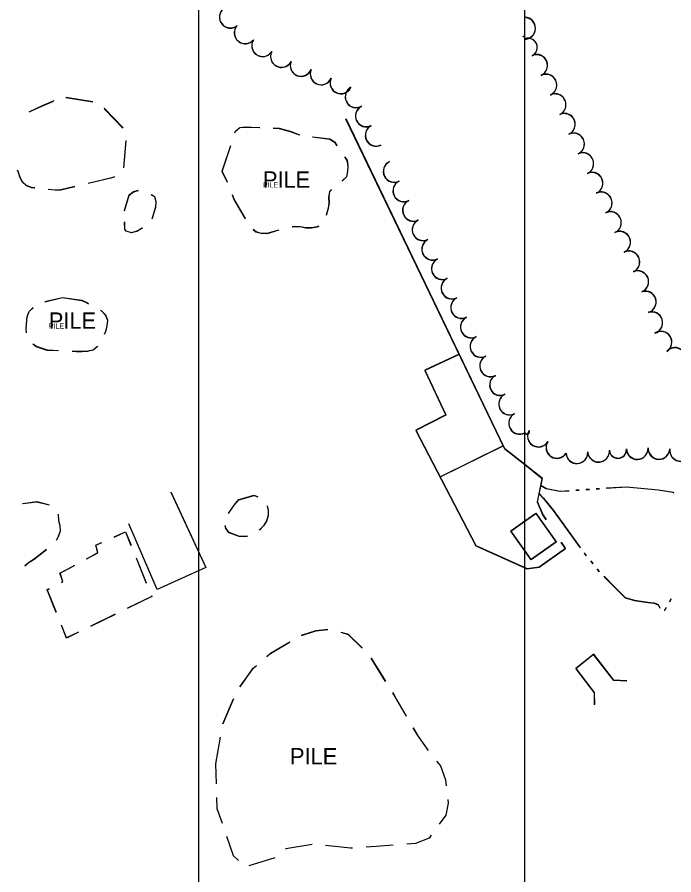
# Model space of a CAD drawing. Extents: x -25029 to 2274964, y -81170 to 687028.
# Drawn here: x -216 to 389, y -67574 to -66784 of the extents above; entities that cross this region are included whole.
import ezdxf

# ---------------------------------------------------------------- set-up
doc = ezdxf.new("R2010")
doc.units = 0
for name, color, linetype in [('60', 7, 'Continuous'), ('BLDG', 7, 'Continuous'), ('DRIVWY', 7, 'Continuous'), ('ROAD', 7, 'Continuous'), ('TI_BORDER', 7, 'Continuous'), ('TREES', 7, 'Continuous'), ('WALL', 7, 'Continuous'), ('WATER', 7, 'Continuous')]:
    doc.layers.add(name, color=color, linetype=linetype)

msp = doc.modelspace()

# ---------------------------------------------------------------- linework, layer by layer
at = {"layer": '60'}
msp.add_lwpolyline([(251.64, -64748.36), (5251.64, -64748.36), (5251.64, -68748.36), (251.64, -68748.36)], close=True, dxfattribs=at)
at = {"layer": 'BLDG'}
for p, q in [((-115.68, -66897.8), (-117.81, -66922.71)), ((-115.62, -66897.6), (-117.74, -66922.51)), ((-27.03, -66926.09), (-19.17, -66902.36)), ((-26.96, -66925.88), (-19.11, -66902.15)), ((-22.2, -66936.27), (-27.03, -66926.09)), ((-22.13, -66936.06), (-26.96, -66925.88)), ((-190.4, -67046.18), (-174.14, -67042.41)), ((-190.32, -67045.99), (-174.06, -67042.22)), ((-21.14, -67241.43), (-16.06, -67233.75)), ((-21.04, -67241.22), (-15.96, -67233.54)), ((251.64, -67248.5), (261.84, -67241.27)), ((251.74, -67248.25), (261.94, -67241.02)), ((-106.24, -67282.16), (-96.86, -67305.34)), ((-106.35, -67282.36), (-96.97, -67305.54)), ((-91.93, -67318), (-114.41, -67328.94)), ((-91.82, -67317.8), (-114.3, -67328.74)), ((-92.28, -67317.13), (-91.93, -67318)), ((-92.17, -67316.93), (-91.82, -67317.8)), ((-125.65, -67334.42), (-148.12, -67345.36)), ((-125.53, -67334.22), (-148, -67345.16)), ((109.99, -67374.79), (123.13, -67396.06)), ((110.11, -67374.56), (123.25, -67395.83)), ((-32.76, -67472.13), (-28.45, -67447.5)), ((-32.22, -67490.48), (-32.76, -67472.13)), ((21.54, -67558.7), (-2.32, -67566.18))]:
    msp.add_line(p, q, dxfattribs=at)
for points in [[(-204.8, -66871.26), (-192.55, -66865.61), (-183.05, -66861.64), (-182.16, -66860.82)], [(-204.74, -66871.07), (-192.49, -66865.42), (-182.99, -66861.45), (-182.1, -66860.63)], [(-170.84, -66857.9), (-169.02, -66858.25), (-146.16, -66861.87)], [(-170.78, -66857.71), (-168.96, -66858.06), (-146.1, -66861.67)], [(-135.77, -66868.16), (-134.97, -66868.93), (-118.36, -66886.1)], [(-135.71, -66867.96), (-134.91, -66868.73), (-118.3, -66885.9)], [(-15.23, -66890.49), (-14.77, -66889.09), (-10.74, -66885.7), (-5.49, -66885.19), (-0.23, -66885.4), (7.48, -66885.72)], [(-15.17, -66890.28), (-14.71, -66888.88), (-10.68, -66885.49), (-5.43, -66884.98), (-0.17, -66885.18), (7.54, -66885.5)], [(19.97, -66886.23), (25.39, -66886.45), (35.68, -66889.32), (44, -66892.47)], [(20.03, -66886.01), (25.45, -66886.23), (35.74, -66889.1), (44.06, -66892.25)], [(56.32, -66894.32), (72.1, -66896.33), (76.28, -66899.14), (78.53, -66902.51)], [(56.38, -66894.1), (72.16, -66896.11), (76.34, -66898.92), (78.59, -66902.29)], [(85.61, -66912.81), (87.89, -66916.11), (88.76, -66921.07), (88.47, -66926.25), (87.54, -66931.22), (83.81, -66934.68), (83.3, -66935.03)], [(85.67, -66912.58), (87.95, -66915.88), (88.82, -66920.84), (88.54, -66926.02), (87.61, -66930.99), (83.88, -66934.45), (83.37, -66934.8)], [(-199.64, -66941.56), (-202.54, -66941.26), (-207.29, -66939.32), (-211.25, -66935.66), (-213.42, -66931.05), (-214.93, -66926.16), (-215.79, -66925.12)], [(-199.57, -66941.37), (-202.47, -66941.07), (-207.22, -66939.13), (-211.18, -66935.47), (-213.35, -66930.86), (-214.86, -66925.97), (-215.72, -66924.93)], [(-126.2, -66931.26), (-129.72, -66932.4), (-150.44, -66937.33)], [(-126.13, -66931.06), (-129.65, -66932.2), (-150.37, -66937.13)], [(-162.61, -66940.22), (-175.62, -66943.32), (-180.87, -66943.47), (-187.21, -66942.82)], [(-162.54, -66940.02), (-175.55, -66943.13), (-180.8, -66943.28), (-187.14, -66942.63)], [(-117.09, -66962.39), (-112.72, -66947.85), (-108.62, -66944.9), (-104, -66943.71)], [(-117.02, -66962.19), (-112.65, -66947.65), (-108.55, -66944.7), (-103.93, -66943.51)], [(-92.26, -66947.5), (-89.47, -66949.27), (-88.1, -66954.16), (-88.38, -66959.34), (-91.88, -66970.22)], [(-92.19, -66947.3), (-89.4, -66949.07), (-88.03, -66953.96), (-88.31, -66959.14), (-91.81, -66970.02)], [(-5.53, -66969.73), (-16.06, -66951.85), (-17.6, -66947.89)], [(-5.46, -66969.52), (-15.99, -66951.64), (-17.53, -66947.68)], [(73.71, -66943.01), (71.73, -66944.84), (71.01, -66949.8), (71.31, -66955.2), (70.52, -66960.24), (68.68, -66966.77)], [(73.78, -66942.79), (71.8, -66944.62), (71.08, -66949.58), (71.38, -66954.98), (70.59, -66960.02), (68.75, -66966.55)], [(-100.6, -66978.45), (-105.63, -66981.45), (-110.59, -66982.82), (-115.34, -66981.25), (-116.71, -66979.74), (-116.86, -66972.79)], [(-100.53, -66978.25), (-105.56, -66981.25), (-110.52, -66982.62), (-115.27, -66981.05), (-116.64, -66979.54), (-116.79, -66972.59)], [(25.19, -66980.35), (14.2, -66983.48), (8.94, -66983.41), (4.12, -66982.05), (1.6, -66979.91)], [(25.26, -66980.13), (14.27, -66983.26), (9.01, -66983.19), (4.19, -66981.83), (1.67, -66979.69)], [(61.87, -66976.67), (60.54, -66977.52), (55.21, -66978.46), (49.96, -66978.25), (44.78, -66977.25), (39.52, -66977.11), (37.32, -66977.42)], [(61.94, -66976.45), (60.61, -66977.3), (55.28, -66978.24), (50.03, -66978.03), (44.85, -66977.03), (39.59, -66976.89), (37.39, -66977.2)], [(-174.14, -67042.41), (-156.44, -67044.91), (-151.83, -67046.99), (-150.07, -67048.07)], [(-174.06, -67042.22), (-156.36, -67044.71), (-151.75, -67046.79), (-149.99, -67047.87)], [(-207.33, -67074.92), (-207.57, -67070.73), (-206.65, -67060.08), (-204.71, -67055.33), (-201.19, -67051.8)], [(-207.25, -67074.73), (-207.49, -67070.54), (-206.57, -67059.89), (-204.63, -67055.14), (-201.11, -67051.61)], [(-139.14, -67054.11), (-138.22, -67054.68), (-134.61, -67058.34), (-132.74, -67063.24), (-133.31, -67068.49), (-134.53, -67073.82), (-135.61, -67076.39)], [(-139.06, -67053.91), (-138.14, -67054.48), (-134.53, -67058.14), (-132.66, -67063.04), (-133.23, -67068.29), (-134.45, -67073.62), (-135.53, -67076.19)], [(-177.68, -67091.54), (-188.05, -67091.08), (-198.2, -67087.78), (-201.38, -67085.43)], [(-177.59, -67091.35), (-187.96, -67090.89), (-198.11, -67087.59), (-201.3, -67085.24)], [(-141.81, -67087.21), (-142.07, -67087.64), (-145.88, -67090.96), (-150.91, -67091.97), (-155.95, -67092.41), (-161.28, -67092.27), (-165.2, -67092.1)], [(-141.72, -67087.01), (-141.98, -67087.44), (-145.79, -67090.76), (-150.82, -67091.77), (-155.86, -67092.21), (-161.19, -67092.07), (-165.11, -67091.9)], [(-16.06, -67233.75), (-11.78, -67228.73), (2.37, -67224.66), (5.75, -67226.11)], [(-15.96, -67233.54), (-11.68, -67228.52), (2.47, -67224.44), (5.85, -67225.89)], [(-210.8, -67232.22), (-197.68, -67230.48), (-186.3, -67233.46)], [(-210.7, -67232.03), (-197.58, -67230.29), (-186.2, -67233.27)], [(14.37, -67234.62), (15.36, -67238.52), (15.36, -67243.53), (13.82, -67248.47), (11.02, -67252.82), (7.48, -67256.51), (7.08, -67256.82)], [(14.47, -67234.4), (15.46, -67238.3), (15.46, -67243.31), (13.92, -67248.25), (11.13, -67252.6), (7.59, -67256.29), (7.19, -67256.6)], [(-178.25, -67242.31), (-178.09, -67242.55), (-177.8, -67247.66), (-176.5, -67252.55), (-176.35, -67257.73), (-178, -67262.77), (-179.98, -67266.3)], [(-178.15, -67242.12), (-177.99, -67242.36), (-177.7, -67247.47), (-176.39, -67252.36), (-176.24, -67257.54), (-177.89, -67262.58), (-179.87, -67266.11)], [(261.84, -67241.27), (280.55, -67267.68), (257.51, -67284.01), (251.64, -67275.72)], [(261.94, -67241.02), (280.66, -67267.43), (257.62, -67283.76), (251.75, -67275.47)], [(251.64, -67275.72), (238.8, -67257.6), (251.64, -67248.5)], [(251.75, -67275.47), (238.91, -67257.36), (251.74, -67248.25)], [(-126.61, -67263.04), (-116.09, -67258.3), (-111.04, -67270.78)], [(-126.5, -67262.84), (-115.98, -67258.1), (-110.93, -67270.58)], [(-3.81, -67262.45), (-6.15, -67262.79), (-11.24, -67262.65), (-20.68, -67259.19), (-23.63, -67255.13), (-24.2, -67252.73)], [(-3.7, -67262.24), (-6.04, -67262.58), (-11.13, -67262.44), (-20.57, -67258.98), (-23.52, -67254.92), (-24.09, -67252.52)], [(-151.9, -67283.2), (-141.58, -67277.64), (-143.5, -67270.64), (-138.01, -67268.17)], [(-151.79, -67283), (-141.47, -67277.44), (-143.39, -67270.44), (-137.9, -67267.97)], [(-188.91, -67274.86), (-200.28, -67283.74), (-204.67, -67286.41), (-208.88, -67289.84)], [(-188.8, -67274.67), (-200.17, -67283.55), (-204.56, -67286.22), (-208.77, -67289.65)], [(-175.05, -67304.83), (-173.71, -67304.13), (-176.37, -67296.39), (-162.9, -67289.13)], [(-174.94, -67304.64), (-173.6, -67303.94), (-176.26, -67296.2), (-162.79, -67288.93)], [(-179.79, -67332.73), (-188.23, -67311.74), (-186.12, -67310.64)], [(-179.67, -67332.54), (-188.12, -67311.55), (-186.01, -67310.45)], [(-159.36, -67350.83), (-170.35, -67356.18), (-175.12, -67344.32)], [(-159.24, -67350.63), (-170.23, -67355.99), (-175, -67344.13)], [(45.93, -67353.77), (59.38, -67349.37), (70.18, -67348.32)], [(46.05, -67353.55), (59.5, -67349.15), (70.3, -67348.1)], [(82.25, -67350.81), (89.03, -67352.89), (101.78, -67365.47)], [(82.37, -67350.58), (89.15, -67352.66), (101.9, -67365.24)], [(14.04, -67373.35), (17.45, -67370.41), (35.11, -67360)], [(14.16, -67373.13), (17.57, -67370.19), (35.23, -67359.78)], [(-10.66, -67401.22), (1.53, -67384.14), (4.58, -67381.51)], [(-10.54, -67401.01), (1.65, -67383.92), (4.7, -67381.29)], [(129.71, -67406.69), (131.61, -67409.77), (142.4, -67428.23)], [(129.83, -67406.46), (131.73, -67409.54), (142.53, -67428)], [(-26.3, -67435.19), (-26.3, -67435.18), (-16.47, -67412.21)], [(-26.17, -67434.98), (-26.17, -67434.97), (-16.35, -67412)], [(148.71, -67439.02), (152.72, -67445.88), (162.61, -67459.66), (162.67, -67459.73)], [(148.84, -67438.79), (152.85, -67445.65), (153.03, -67445.9)], [(170.48, -67469.48), (174.13, -67474.03), (178.63, -67486.78), (179.29, -67492.39)], [(-26.77, -67527.16), (-31.55, -67513.41), (-31.86, -67502.97)], [(180.73, -67504.81), (181.16, -67508.46), (178.88, -67519.22), (172.84, -67527.6)], [(-12.09, -67561.09), (-16.47, -67556.75), (-22.66, -67538.96)], [(165.53, -67537.74), (163.56, -67540.47), (150.96, -67545.42), (142.89, -67546.04)], [(55.75, -67546.3), (31.59, -67550.52), (31.23, -67550.82)], [(93.03, -67549.67), (91.02, -67549.81), (68.17, -67547.3)], [(130.43, -67546.99), (114.91, -67548.17), (105.5, -67548.82)]]:
    msp.add_lwpolyline(points, dxfattribs=at)
at = {"layer": 'DRIVWY'}
for points in [[(271.49, -67247.19), (268.1, -67242.08), (263.23, -67230.81), (267.78, -67209.27)], [(271.59, -67246.94), (268.2, -67241.83), (263.33, -67230.56), (267.88, -67209.02)], [(251.64, -67291.38), (253.69, -67292.3), (264.89, -67290.89), (289.06, -67273.7), (285.3, -67268.03)], [(251.75, -67291.13), (253.8, -67292.05), (265, -67290.64), (289.17, -67273.45), (285.41, -67267.78)]]:
    msp.add_lwpolyline(points, dxfattribs=at)
at = {"layer": 'ROAD'}
for points in [[(151.33, -67164.83), (206.49, -67271.11), (251.64, -67291.38)], [(151.42, -67164.6), (206.6, -67270.87), (251.75, -67291.13)]]:
    msp.add_lwpolyline(points, dxfattribs=at)
at = {"layer": 'TI_BORDER'}
msp.add_lwpolyline([(-48.36, -64448.36), (6951.64, -64448.36), (6951.64, -69048.36), (-48.36, -69048.36)], close=True, dxfattribs=at)
at = {"layer": 'TREES'}
for centre, radius, start, end in [((-19.5, -66784.02), 10, 127.1327, 307.1327), ((-19.45, -66783.81), 10, 127.1397, 307.1397), ((251.49, -66794.08), 10, 268.85801, 88.85801), ((-5.86, -66798.49), 10, 139.47716, 319.47716), ((-5.81, -66798.27), 10, 139.48416, 319.48416), ((251.43, -66794.33), 10, 268.85101, 88.85101), ((10.2, -66810.33), 10, 147.74056, 327.74056), ((10.25, -66810.11), 10, 147.74756, 327.74756), ((250.74, -66800.82), 1.05, 211.12412, 328.87587), ((250.79, -66800.57), 1.05, 211.13113, 328.88287), ((254.78, -66811.9), 8.36, 295.11366, 115.11366), ((254.84, -66811.65), 8.36, 295.12066, 115.12066), ((27.53, -66820.28), 10, 152.54861, 332.54861), ((27.58, -66820.05), 10, 152.55561, 332.55561), ((262.58, -66828.53), 10, 295.11366, 115.11366), ((262.63, -66828.27), 10, 295.12066, 115.12066), ((45.69, -66828.58), 10, 158.29535, 338.29535), ((45.75, -66828.36), 10, 158.30235, 338.30235), ((64.1, -66836.39), 10, 155.73373, 335.73373), ((64.16, -66836.16), 10, 155.74073, 335.74073), ((271.06, -66846.63), 10, 295.11366, 115.11366), ((271.12, -66846.38), 10, 295.12066, 115.12066), ((82.33, -66844.61), 10, 155.7285, 335.7285), ((82.39, -66844.38), 10, 155.7355, 335.7355), ((96.33, -66857.45), 10, 119.23664, 299.23664), ((96.39, -66857.22), 10, 119.24364, 299.24364), ((279.55, -66864.74), 10, 295.11366, 115.11366), ((279.61, -66864.49), 10, 295.12066, 115.12066), ((105.73, -66875.1), 10, 116.83279, 296.83279), ((105.79, -66874.87), 10, 116.83979, 296.83979), ((288.04, -66882.85), 10, 295.11366, 115.11366), ((288.1, -66882.6), 10, 295.12066, 115.12066), ((114.76, -66892.95), 10, 116.83279, 296.83279), ((114.82, -66892.71), 10, 116.83979, 296.83979), ((296.53, -66900.96), 10, 295.11366, 115.11366), ((296.6, -66900.71), 10, 295.12066, 115.12066), ((305.02, -66919.07), 10, 295.11366, 115.11366), ((305.09, -66918.81), 10, 295.12066, 115.12066), ((131.35, -66926.24), 10, 116.36273, 296.36273), ((131.42, -66926), 10, 116.36973, 296.36973), ((126.91, -66917.28), 0.0000000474, 116.35484, 296.35484), ((126.98, -66917.04), 0.0000000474, 116.36184, 296.36184), ((313.5, -66937.18), 10, 295.11366, 115.11366), ((313.58, -66936.92), 10, 295.12066, 115.12066), ((140.23, -66944.16), 10, 116.36273, 296.36273), ((140.3, -66943.92), 10, 116.36973, 296.36973), ((321.99, -66955.29), 10, 295.11366, 115.11366), ((322.07, -66955.03), 10, 295.12066, 115.12066), ((149.11, -66962.08), 10, 116.36273, 296.36273), ((149.19, -66961.84), 10, 116.36973, 296.36973), ((330.48, -66973.4), 10, 295.11366, 115.11366), ((330.56, -66973.14), 10, 295.12066, 115.12066), ((157.99, -66980), 10, 116.36273, 296.36273), ((158.07, -66979.76), 10, 116.36973, 296.36973), ((338.97, -66991.51), 10, 295.11366, 115.11366), ((339.05, -66991.25), 10, 295.12066, 115.12066), ((166.87, -66997.92), 10, 116.36273, 296.36273), ((166.95, -66997.68), 10, 116.36973, 296.36973), ((347.46, -67009.62), 10, 295.11366, 115.11366), ((347.54, -67009.36), 10, 295.12066, 115.12066), ((175.75, -67015.84), 10, 116.36273, 296.36273), ((175.83, -67015.59), 10, 116.36973, 296.36973), ((355.64, -67027.86), 10, 293.21422, 113.21422), ((355.73, -67027.6), 10, 293.22122, 113.22122), ((184.63, -67033.76), 10, 116.36273, 296.36273), ((184.72, -67033.51), 10, 116.36973, 296.36973), ((362.58, -67046.6), 10, 287.41244, 107.41244), ((362.66, -67046.33), 10, 287.41944, 107.41944), ((193.52, -67051.68), 10, 116.36273, 296.36273), ((193.6, -67051.43), 10, 116.36973, 296.36973), ((202.4, -67069.6), 10, 116.36273, 296.36273), ((202.48, -67069.35), 10, 116.36973, 296.36973), ((368.56, -67065.68), 10, 287.41244, 107.41244), ((368.65, -67065.41), 10, 287.41944, 107.41944), ((377.03, -67083.59), 10, 303.22273, 123.22273), ((377.12, -67083.32), 10, 303.22973, 123.22973), ((211.28, -67087.52), 10, 116.36273, 296.36273), ((211.37, -67087.27), 10, 116.36973, 296.36973), ((389.91, -67098.68), 10, 317.69175, 137.69175), ((390, -67098.42), 10, 317.69875, 137.69875), ((220.16, -67105.44), 10, 116.36273, 296.36273), ((220.25, -67105.19), 10, 116.36973, 296.36973), ((228.88, -67123.03), 9.64, 116.36273, 296.36273), ((228.97, -67122.78), 9.64, 116.36973, 296.36973), ((237.65, -67140.6), 10, 116.67957, 296.67957), ((237.74, -67140.35), 10, 116.68657, 296.68657), ((246.89, -67158.34), 10, 118.35211, 298.35211), ((246.98, -67158.09), 10, 118.35911, 298.35911), ((253.61, -67166.07), 2.25, 208.41479, 28.41478), ((253.71, -67165.82), 2.25, 208.42179, 28.42178), ((264.19, -67170.09), 10, 149.36502, 329.36502), ((264.29, -67169.84), 10, 149.37202, 329.37202), ((281.2, -67180.6), 10, 147.2254, 327.2254), ((281.3, -67180.35), 10, 147.2324, 327.2324), ((299.59, -67185.44), 10, 183.28967, 3.28967), ((299.7, -67185.19), 10, 183.29667, 3.29667), ((319.55, -67184.09), 10, 184.44292, 4.44292), ((319.65, -67183.84), 10, 184.44992, 4.44992), ((337.37, -67182.71), 7.87, 184.44292, 4.44292), ((337.47, -67182.45), 7.87, 184.44992, 4.44992), ((355.2, -67181.57), 10, 183.04096, 3.04096), ((355.3, -67181.31), 10, 183.04796, 3.04796), ((375.18, -67181.47), 10, 177.53889, 357.53889), ((375.28, -67181.2), 10, 177.54589, 357.54589), ((395.07, -67183.29), 10, 172.02282, 352.02282), ((395.17, -67183.02), 10, 172.02982, 352.02982)]:
    msp.add_arc(centre, radius, start, end, dxfattribs=at)
at = {"layer": 'WALL'}
for p, q in [((231.84, -67179.15), (173.33, -67208.02)), ((231.94, -67178.91), (173.43, -67207.78)), ((267.78, -67209.27), (251.64, -67196.57)), ((267.88, -67209.02), (251.74, -67196.32))]:
    msp.add_line(p, q, dxfattribs=at)
for points in [[(251.64, -67196.57), (233.26, -67182.09), (86.97, -66877.93)], [(251.74, -67196.32), (233.36, -67181.85), (87.03, -66877.7)], [(191.29, -67094.85), (159.47, -67109.53), (178.89, -67150.65), (151.33, -67164.83)], [(191.38, -67094.61), (159.56, -67109.3), (178.98, -67150.41), (151.42, -67164.6)], [(-74.31, -67221.55), (-42.19, -67291.2), (-86.92, -67311.51), (-113.07, -67251)], [(-74.21, -67221.34), (-42.08, -67290.99), (-86.81, -67311.31), (-112.96, -67250.8)], [(345.63, -67395.82), (333.62, -67395.17), (315.09, -67371.22), (298.59, -67384.5), (315.56, -67406.54), (315.64, -67417.59)], [(345.75, -67395.56), (333.74, -67394.91), (315.21, -67370.97), (298.71, -67384.25), (315.68, -67406.29), (315.77, -67417.34)]]:
    msp.add_lwpolyline(points, dxfattribs=at)
at = {"layer": 'WATER'}
for p, q in [((320.5, -67218.81), (317.38, -67219.01)), ((320.6, -67218.56), (317.48, -67218.76)), ((301.79, -67220.02), (298.67, -67220.22)), ((301.89, -67219.77), (298.77, -67219.97)), ((311.15, -67219.41), (308.03, -67219.61)), ((311.25, -67219.16), (308.13, -67219.36)), ((312.22, -67285.3), (314.2, -67287.72)), ((312.33, -67285.05), (314.31, -67287.47)), ((318.15, -67292.56), (320.12, -67294.98)), ((318.26, -67292.31), (320.23, -67294.73)), ((385.03, -67322.82), (386.55, -67320.09)), ((385.14, -67322.56), (386.66, -67319.83))]:
    msp.add_line(p, q, dxfattribs=at)
for points in [[(292.44, -67220.64), (284.07, -67221.2), (271.46, -67218.74), (266.41, -67215.75)], [(292.54, -67220.39), (284.17, -67220.95), (271.56, -67218.49), (266.51, -67215.5)], [(388.79, -67222.53), (388.05, -67222.12), (374.82, -67219.97), (345.29, -67217.2), (326.74, -67218.4)], [(388.89, -67222.27), (388.15, -67221.86), (374.92, -67219.71), (345.39, -67216.94), (326.84, -67218.14)], [(264.82, -67223.27), (268.69, -67227.35), (277.92, -67238.72), (302.68, -67272.93)], [(264.92, -67223.02), (268.79, -67227.1), (278.02, -67238.47), (302.79, -67272.68)], [(306.34, -67278), (306.84, -67278.69), (308.28, -67280.45)], [(306.45, -67277.75), (306.95, -67278.44), (308.39, -67280.2)], [(324.51, -67299.43), (333.29, -67308.21), (344.06, -67318.97), (352.67, -67321.43), (364.97, -67323.27), (370.82, -67323.89), (374.51, -67325.42), (375.98, -67328.69)], [(324.62, -67299.18), (333.4, -67307.95), (344.17, -67318.71), (352.78, -67321.17), (365.08, -67323.01), (370.93, -67323.63), (374.62, -67325.16), (376.09, -67328.43)], [(380.27, -67330.76), (380.66, -67330.65), (381.98, -67328.28)], [(380.38, -67330.5), (380.77, -67330.39), (382.09, -67328.02)]]:
    msp.add_lwpolyline(points, dxfattribs=at)

# ---------------------------------------------------------------- texts
at = {"layer": 'BLDG'}
for p in [(10.57, -66941.08), (-186.63, -67071.07), (35.46, -67472.53)]:
    msp.add_text('PILE', height=15, dxfattribs=at).set_placement(p)
for p in [(10.64, -66940.86), (-186.55, -67070.88)]:
    msp.add_text('PILE', height=4.68, rotation=0.007, dxfattribs=at).set_placement(p)

doc.saveas('drawing.dxf')
